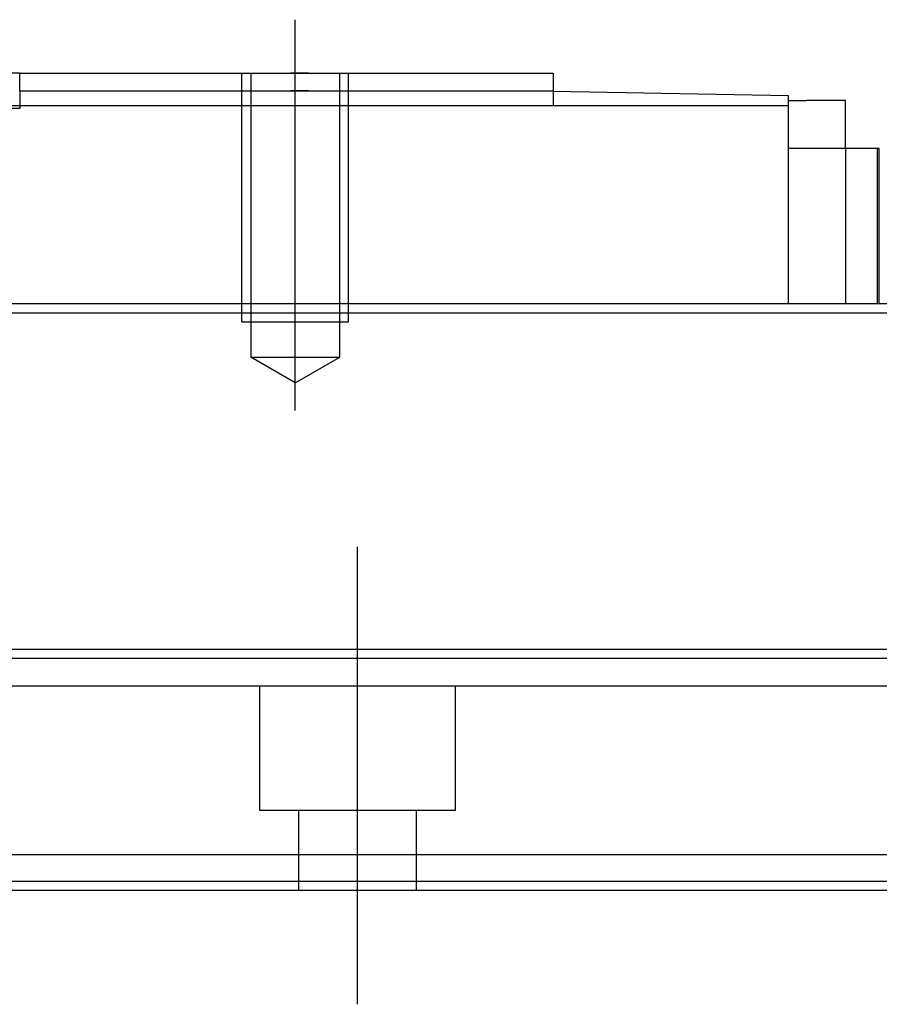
# Model space of a CAD drawing. Header units: millimetres. Extents: x -386 to 3135, y -1989 to 860.
# Tile 594 of 596: x 1779 to 1828, y -273 to -217. Entities that reach past the tile are written whole.
import ezdxf
from ezdxf.lldxf.tags import DXFTag

# ---------------------------------------------------------------- set-up
doc = ezdxf.new("R2010")
doc.units = ezdxf.units.MM
doc.layers.get('0').update_dxf_attribs({"linetype": 'CONTINUOUS'})
tags = doc.linetypes.add('DASHED', pattern=[25.72, 12.86, -12.86]).pattern_tags.tags
tags[6:7] = [DXFTag(74, 4), DXFTag(75, 0), DXFTag(340, '0'), DXFTag(46, 0.0), DXFTag(50, 0.0), DXFTag(44, 0.0), DXFTag(45, 0.0)]
tags[4:5] = [DXFTag(74, 4), DXFTag(75, 0), DXFTag(340, '0'), DXFTag(46, 0.0), DXFTag(50, 0.0), DXFTag(44, 0.0), DXFTag(45, 0.0)]

msp = doc.modelspace()

# ---------------------------------------------------------------- linework, layer by layer
at = {"ltscale": 0.2}
for p, q in [((1794.751, -239.197), (1794.751, -217.197)), ((1798.251, -272.609), (1798.251, -246.859))]:
    msp.add_line(p, q, dxfattribs=at)
at = {"linetype": 'Continuous'}
for p, q in [((1779.251, -220.197), (1764.251, -220.197)), ((1779.251, -220.197), (1809.251, -220.197)), ((1779.251, -221.197), (1779.251, -220.197)), ((1809.251, -220.197), (1809.251, -221.197)), ((1779.251, -221.197), (1809.251, -221.197)), ((1779.251, -221.197), (1779.251, -222.047)), ((1809.251, -221.197), (1809.251, -222.047)), ((1822.501, -221.478), (1809.251, -221.247)), ((1822.501, -222.047), (1822.501, -221.478)), ((1822.501, -222.047), (1721.001, -222.047)), ((1822.501, -221.747), (1823.501, -221.747)), ((1822.501, -233.197), (1822.501, -222.047)), ((1825.701, -221.747), (1823.501, -221.747)), ((1825.701, -224.447), (1825.701, -221.747)), ((1825.701, -224.447), (1822.501, -224.447)), ((1827.501, -224.447), (1825.701, -224.447)), ((1825.701, -224.447), (1825.701, -231.697)), ((1827.501, -233.197), (1827.501, -224.447)), ((1827.601, -224.447), (1827.501, -224.447)), ((1827.601, -233.197), (1827.601, -224.447)), ((1891.426, -233.196), (1628.251, -233.197)), ((1886.739, -252.647), (1628.251, -252.647)), ((1883.957, -264.196), (1628.251, -264.197)), ((1883.475, -266.196), (1628.251, -266.197))]:
    msp.add_line(p, q, dxfattribs=at)
at = {"linetype": 'DASHED', "ltscale": 0.1}
for p, q in [((1791.751, -234.197), (1791.751, -220.197)), ((1792.251, -220.197), (1792.251, -236.197)), ((1797.251, -236.197), (1797.251, -220.197)), ((1797.751, -234.197), (1797.751, -220.197)), ((1791.751, -234.197), (1797.751, -234.197)), ((1792.251, -236.197), (1797.251, -236.197)), ((1794.751, -237.64), (1792.251, -236.197)), ((1794.751, -237.64), (1797.251, -236.197))]:
    msp.add_line(p, q, dxfattribs=at)
at = {"linetype": 'DASHED'}
for p, q in [((1779.251, -222.197), (1764.251, -222.197)), ((1779.251, -222.047), (1779.251, -222.197)), ((1886.246, -254.696), (1628.251, -254.697)), ((1792.751, -261.697), (1792.751, -254.697)), ((1803.751, -254.697), (1803.751, -261.697)), ((1803.751, -261.697), (1792.751, -261.697)), ((1794.951, -266.197), (1794.951, -261.697)), ((1801.551, -261.697), (1801.551, -266.197)), ((1883.595, -265.696), (1628.251, -265.697))]:
    msp.add_line(p, q, dxfattribs=at)
msp.add_line((1540.251, -233.697), (1982.251, -233.697))
at = {"linetype": 'DASHED', "ltscale": 0.1}
for points in [[(1795.501, -220.197), (1794.501, -220.197)], [(1795.501, -221.197), (1794.501, -221.197)]]:
    msp.add_open_spline(points, degree=1, dxfattribs=at)
at = {"linetype": 'Continuous'}
for points in [[(1825.701, -231.697), (1825.701, -233.197)], [(1886.619, -253.147), (1628.251, -253.147)]]:
    msp.add_open_spline(points, degree=1, dxfattribs=at)

doc.saveas('drawing.dxf')
